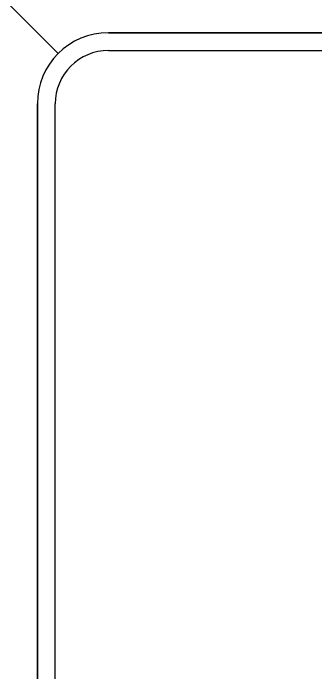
# Model space of a CAD drawing. Extents: x 99999.1 to 100095.7, y 99995 to 100010.7.
# Drawn here: x 100063.1543 to 100063.2259, y 100003.5814 to 100003.7374 of the extents above; entities that cross this region are included whole.
import ezdxf

# ---------------------------------------------------------------- set-up
doc = ezdxf.new("R2010")
doc.units = 0
doc.layers.add('TR_SN_ConstructionSigns', color=7, linetype='Continuous')
doc.layers.add('TR_WZ_WorkZoneDetails', color=7, linetype='Continuous')

msp = doc.modelspace()

# ---------------------------------------------------------------- linework, layer by layer
at = {"layer": 'TR_SN_ConstructionSigns'}
for p, q in [((100063.48068, 100003.73278), (100063.17693, 100003.73278)), ((100063.48068, 100003.73278), (100063.17693, 100003.73278)), ((100063.17693, 100003.73278), (100063.48068, 100003.73278)), ((100063.17693, 100003.72856), (100063.48068, 100003.72856)), ((100063.16006, 100003.7159), (100063.16006, 100003.47965)), ((100063.16006, 100003.7159), (100063.16006, 100003.47965)), ((100063.16006, 100003.47965), (100063.16006, 100003.7159)), ((100063.16428, 100003.47965), (100063.16428, 100003.7159))]:
    msp.add_line(p, q, dxfattribs=at)
for radius in [0.01688, 0.01688, 0.01688, 0.01266]:
    msp.add_arc((100063.17693, 100003.7159), radius, 90, 180, dxfattribs=at)
at = {"layer": 'TR_WZ_WorkZoneDetails'}
msp.add_line((100063.085, 100003.80783), (100063.165, 100003.72783), dxfattribs=at)

doc.saveas('drawing.dxf')
